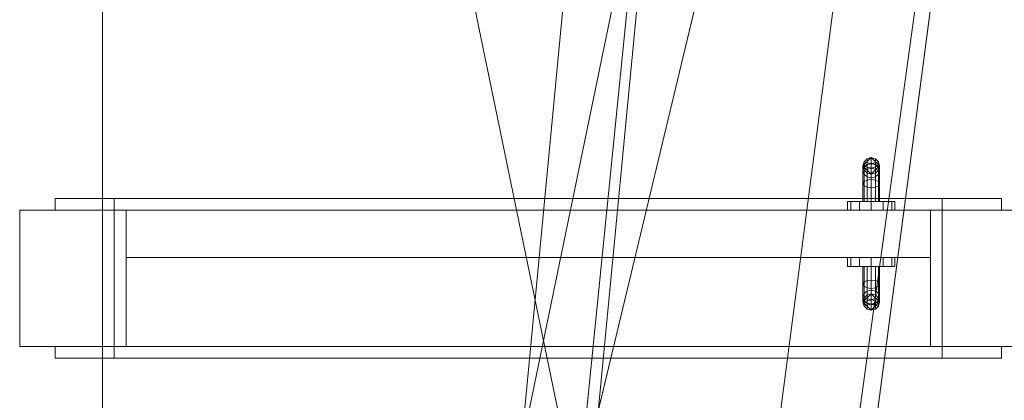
# Model space of a CAD drawing. Header units: metres. Extents: x -6.7 to 13.4, y 0 to 15.3.
# Tile 461 of 656: x -2.931 to -2.099, y 12.32 to 12.641. Entities that reach past the tile are written whole.
import ezdxf

# ---------------------------------------------------------------- set-up
doc = ezdxf.new("R2010")
doc.units = ezdxf.units.M
doc.header["$MEASUREMENT"] = 0
for name, color, linetype in [('NewTwindo - Slabs', 7, 'Continuous'), ('NewTwindo - Walls', 7, 'Continuous'), ('Twindo - Slabs', 7, 'Continuous')]:
    doc.layers.add(name, color=color, linetype=linetype)

# ---------------------------------------------------------------- blocks, each defined once
blk = doc.blocks.new('Wall_2E6A53B4-AF26-4F61-A133-8635B348DE6A', base_point=(-3.07143, 12.36509))
at = {"layer": 'NewTwindo - Walls', "lineweight": 0}
mesh = blk.add_polyface(dxfattribs=at)
corners = [(-2.85143, 12.48009, 2.45), (-2.85143, 12.48009), (-2.93143, 12.48009), (-2.93143, 12.48009, 2.565), (-1.45643, 12.48009, 2.565), (-1.45643, 12.48009), (-2.15143, 12.48009), (-2.15143, 12.48009, 2.45), (-2.85143, 12.36509, 2.45), (-2.85143, 12.36509), (-2.93143, 12.36509), (-2.93143, 12.36509, 2.565), (-1.45643, 12.36509, 2.565), (-1.45643, 12.36509), (-2.15143, 12.36509), (-2.15143, 12.36509, 2.45)]
mesh.append_faces([[corners[k] for k in face] for face in [(1, 0, 8, 9), (1, 9, 10, 2), (11, 3, 2, 10), (4, 3, 11, 12), (12, 13, 5, 4), (14, 6, 5, 13), (7, 6, 14, 15), (0, 7, 15, 8)]], dxfattribs={"color": 9})
mesh.append_faces([[corners[k] for k in face] for face in [(2, 0, 1), (13, 15, 14)]], dxfattribs={"vtx0": -1, "color": 9})
mesh.append_faces([[corners[k] for k in face] for face in [(5, 7, 4), (10, 8, 11)]], dxfattribs={"vtx0": -1, "vtx1": -1, "color": 9})
mesh.append_faces([[corners[k] for k in face] for face in [(7, 3, 4), (8, 12, 11)]], dxfattribs={"vtx0": -1, "vtx2": -1, "color": 9})
mesh.append_faces([[corners[k] for k in face] for face in [(6, 7, 5), (9, 8, 10)]], dxfattribs={"vtx1": -1, "color": 9})
mesh.append_faces([[corners[k] for k in face] for face in [(7, 0, 3), (2, 3, 0), (8, 15, 12), (13, 12, 15)]], dxfattribs={"vtx1": -1, "vtx2": -1, "color": 9})
blk = doc.blocks.new('Slab_802DA21A-2803-41A3-8E48-64010855DF42', base_point=(-2.27598, 14.71509))
at = {"layer": 'NewTwindo - Slabs', "lineweight": 0}
mesh = blk.add_polyface(dxfattribs=at)
corners = [(-6.33643, 14.71509), (-2.27598, 14.71509), (-2.27598, 14.71509, -0.15), (-6.33643, 14.71509, -0.15), (2.57858, 14.05509), (-2.27598, 14.05509), (-6.33643, 9.82509), (-4.87643, 9.82509), (-4.87643, 3.40508), (-3.35143, 3.40507), (-3.35143, 2.76553), (0.24855, 2.76553), (0.24855, 0.35009), (4.10355, 0.35009), (4.10355, 0.16009), (6.21356, 0.16009), (6.21356, 0.35009), (10.5586, 0.35009), (10.5586, 8.19009), (5.65357, 8.19009), (5.65357, 9.07509), (-0.10121, 9.07509), (-0.10146, 10.48511), (2.57858, 10.48509), (-2.27598, 14.05509, -0.15), (-6.33643, 9.82509, -0.15), (2.57858, 14.05509, -0.15), (2.57858, 10.48509, -0.15), (-0.10146, 10.48511, -0.15), (-0.10121, 9.07509, -0.15), (5.65357, 9.07509, -0.15), (5.65357, 8.19009, -0.15), (10.5586, 8.19009, -0.15), (10.5586, 0.35009, -0.15), (6.21356, 0.35009, -0.15), (6.21356, 0.16009, -0.15), (4.10355, 0.16009, -0.15), (4.10355, 0.35009, -0.15), (0.24855, 0.35009, -0.15), (0.24855, 2.76553, -0.15), (-3.35143, 2.76553, -0.15), (-3.35143, 3.40507, -0.15), (-4.87643, 3.40508, -0.15), (-4.87643, 9.82509, -0.15)]
mesh.append_faces([[corners[k] for k in face] for face in [(0, 1, 2, 3), (1, 5, 24, 2), (6, 0, 3, 25), (5, 4, 26, 24), (7, 6, 25, 43), (8, 7, 43, 42), (9, 8, 42, 41), (10, 9, 41, 40), (11, 10, 40, 39), (12, 11, 39, 38), (13, 12, 38, 37), (14, 13, 37, 36), (15, 14, 36, 35), (16, 15, 35, 34), (17, 16, 34, 33), (18, 17, 33, 32), (19, 18, 32, 31), (20, 19, 31, 30), (21, 20, 30, 29), (22, 21, 29, 28), (23, 22, 28, 27), (4, 23, 27, 26)]], dxfattribs={"color": 9})
mesh.append_faces([[corners[k] for k in face] for face in [(4, 22, 23), (18, 16, 17)]], dxfattribs={"vtx0": -1, "color": 9})
mesh.append_faces([[corners[k] for k in face] for face in [(26, 28, 24), (32, 34, 31)]], dxfattribs={"vtx0": -1, "vtx1": -1, "color": 9})
mesh.append_faces([[corners[k] for k in face] for face in [(1, 7, 9), (22, 5, 10), (21, 11, 13), (41, 43, 2), (40, 24, 28), (37, 39, 29)]], dxfattribs={"vtx0": -1, "vtx1": -1, "vtx2": -1, "color": 9})
mesh.append_faces([[corners[k] for k in face] for face in [(5, 9, 10), (21, 10, 11), (19, 13, 14), (19, 14, 15), (19, 15, 16), (43, 3, 2), (41, 2, 24), (40, 28, 29), (37, 29, 30), (37, 30, 31)]], dxfattribs={"vtx0": -1, "vtx2": -1, "color": 9})
mesh.append_faces([[corners[k] for k in face] for face in [(27, 28, 26), (33, 34, 32)]], dxfattribs={"vtx1": -1, "color": 9})
mesh.append_faces([[corners[k] for k in face] for face in [(1, 0, 7), (5, 1, 9), (21, 22, 10), (4, 5, 22), (20, 21, 13), (19, 20, 13), (18, 19, 16), (40, 41, 24), (39, 40, 29), (36, 37, 31), (35, 36, 31), (34, 35, 31)]], dxfattribs={"vtx1": -1, "vtx2": -1, "color": 9})
mesh.append_faces([[corners[k] for k in face] for face in [(0, 6, 7), (7, 8, 9), (11, 12, 13), (43, 25, 3), (41, 42, 43), (37, 38, 39)]], dxfattribs={"vtx2": -1, "color": 9})
blk = doc.blocks.new('Door_568B276A-C15D-4A60-A6DD-D2EF78589B0F')
at = {"layer": 'NewTwindo - Walls', "color": 30, "lineweight": 18}
for p, q in [((-2.84143, 12.48009), (-2.16143, 12.48009)), ((-2.16143, 12.48009, 2.44), (-2.84143, 12.48009, 2.44)), ((-2.84143, 12.48009, 2.44), (-2.84143, 12.48009)), ((-2.84143, 12.48009), (-2.84143, 12.44009)), ((-2.84143, 12.48009, 2.44), (-2.84143, 12.44009, 2.44)), ((-2.16143, 12.48009), (-2.16143, 12.48009, 2.44)), ((-2.16143, 12.48009), (-2.16143, 12.44009)), ((-2.16143, 12.48009, 2.44), (-2.16143, 12.44009, 2.44)), ((-2.84143, 12.44009), (-2.16143, 12.44009)), ((-2.16143, 12.44009, 2.44), (-2.84143, 12.44009, 2.44)), ((-2.84143, 12.44009, 2.44), (-2.84143, 12.44009)), ((-2.16143, 12.44009), (-2.16143, 12.44009, 2.44))]:
    blk.add_line(p, q, dxfattribs=at)
at = {"layer": 'NewTwindo - Walls', "lineweight": 0}
mesh = blk.add_polyface(dxfattribs=at)
corners = [(-2.22875, 12.44009, 1.045), (-2.23143, 12.44009, 1.055), (-2.22875, 12.44009, 1.065), (-2.22143, 12.44009, 1.07232), (-2.21143, 12.44009, 1.075), (-2.20143, 12.44009, 1.07232), (-2.19411, 12.44009, 1.065), (-2.19143, 12.44009, 1.055), (-2.19411, 12.44009, 1.045), (-2.20143, 12.44009, 1.03768), (-2.21143, 12.44009, 1.035), (-2.22143, 12.44009, 1.03768), (-2.22875, 12.43259, 1.045), (-2.22143, 12.43259, 1.03768), (-2.21143, 12.43259, 1.035), (-2.20143, 12.43259, 1.03768), (-2.19411, 12.43259, 1.045), (-2.19143, 12.43259, 1.055), (-2.19411, 12.43259, 1.065), (-2.20143, 12.43259, 1.07232), (-2.21143, 12.43259, 1.075), (-2.22143, 12.43259, 1.07232), (-2.22875, 12.43259, 1.065), (-2.23143, 12.43259, 1.055), (-2.22875, 12.44009, 0.935), (-2.23143, 12.44009, 0.945), (-2.22875, 12.44009, 0.955), (-2.22143, 12.44009, 0.96232), (-2.21143, 12.44009, 0.965), (-2.20143, 12.44009, 0.96232), (-2.19411, 12.44009, 0.955), (-2.19143, 12.44009, 0.945), (-2.19411, 12.44009, 0.935), (-2.20143, 12.44009, 0.92768), (-2.21143, 12.44009, 0.925), (-2.22143, 12.44009, 0.92768), (-2.22875, 12.43259, 0.935), (-2.22143, 12.43259, 0.92768), (-2.21143, 12.43259, 0.925), (-2.20143, 12.43259, 0.92768), (-2.19411, 12.43259, 0.935), (-2.19143, 12.43259, 0.945), (-2.19411, 12.43259, 0.955), (-2.20143, 12.43259, 0.96232), (-2.21143, 12.43259, 0.965), (-2.22143, 12.43259, 0.96232), (-2.22875, 12.43259, 0.955), (-2.23143, 12.43259, 0.945), (-2.21843, 12.50259, 1.05098), (-2.21843, 12.48759, 1.055), (-2.21749, 12.48759, 1.0585), (-2.21749, 12.50434, 1.05401), (-2.21843, 12.51357, 1.04), (-2.21749, 12.5166, 1.04175), (-2.21843, 12.51759, 1.025), (-2.21749, 12.52109, 1.025), (-2.21493, 12.48759, 1.06106), (-2.21493, 12.50562, 1.05623), (-2.21493, 12.51882, 1.04303), (-2.21493, 12.52365, 1.025), (-2.21143, 12.48759, 1.062), (-2.21143, 12.50609, 1.05704), (-2.21143, 12.51963, 1.0435), (-2.21143, 12.52459, 1.025), (-2.20793, 12.48759, 1.06106), (-2.20793, 12.50562, 1.05623), (-2.20793, 12.51882, 1.04303), (-2.20793, 12.52365, 1.025), (-2.20537, 12.48759, 1.0585), (-2.20537, 12.50434, 1.05401), (-2.20537, 12.5166, 1.04175), (-2.20537, 12.52109, 1.025), (-2.20443, 12.48759, 1.055), (-2.20443, 12.50259, 1.05098), (-2.20443, 12.51357, 1.04), (-2.20443, 12.51759, 1.025), (-2.20537, 12.48759, 1.0515), (-2.20537, 12.50084, 1.04795), (-2.20537, 12.51054, 1.03825), (-2.20537, 12.51409, 1.025), (-2.20793, 12.48759, 1.04894), (-2.20793, 12.49955, 1.04573), (-2.20793, 12.50832, 1.03697), (-2.20793, 12.51152, 1.025), (-2.21143, 12.48759, 1.048), (-2.21143, 12.49909, 1.04492), (-2.21143, 12.5075, 1.0365), (-2.21143, 12.51059, 1.025), (-2.21493, 12.48759, 1.04894), (-2.21493, 12.49955, 1.04573), (-2.21493, 12.50832, 1.03697), (-2.21493, 12.51152, 1.025), (-2.21749, 12.48759, 1.0515), (-2.21749, 12.50084, 1.04795), (-2.21749, 12.51054, 1.03825), (-2.21749, 12.51409, 1.025), (-2.20443, 12.50259, 0.94902), (-2.20443, 12.48759, 0.945), (-2.20537, 12.48759, 0.9415), (-2.20537, 12.50434, 0.94599), (-2.20443, 12.51357, 0.96), (-2.20537, 12.5166, 0.95825), (-2.20443, 12.51759, 0.975), (-2.20537, 12.52109, 0.975), (-2.20793, 12.48759, 0.93894), (-2.20793, 12.50562, 0.94377), (-2.20793, 12.51882, 0.95697), (-2.20793, 12.52365, 0.975), (-2.21143, 12.48759, 0.938), (-2.21143, 12.50609, 0.94296), (-2.21143, 12.51963, 0.9565), (-2.21143, 12.52459, 0.975), (-2.21493, 12.48759, 0.93894), (-2.21493, 12.50562, 0.94377), (-2.21493, 12.51882, 0.95697), (-2.21493, 12.52365, 0.975), (-2.21749, 12.48759, 0.9415), (-2.21749, 12.50434, 0.94599), (-2.21749, 12.5166, 0.95825), (-2.21749, 12.52109, 0.975), (-2.21843, 12.48759, 0.945), (-2.21843, 12.50259, 0.94902), (-2.21843, 12.51357, 0.96), (-2.21843, 12.51759, 0.975), (-2.21749, 12.48759, 0.9485), (-2.21749, 12.50084, 0.95205), (-2.21749, 12.51054, 0.96175), (-2.21749, 12.51409, 0.975), (-2.21493, 12.48759, 0.95106), (-2.21493, 12.49955, 0.95427), (-2.21493, 12.50832, 0.96303), (-2.21493, 12.51152, 0.975), (-2.21143, 12.48759, 0.952), (-2.21143, 12.49909, 0.95508), (-2.21143, 12.5075, 0.9635), (-2.21143, 12.51059, 0.975), (-2.20793, 12.48759, 0.95106), (-2.20793, 12.49955, 0.95427), (-2.20793, 12.50832, 0.96303), (-2.20793, 12.51152, 0.975), (-2.20537, 12.48759, 0.9485), (-2.20537, 12.50084, 0.95205), (-2.20537, 12.51054, 0.96175), (-2.20537, 12.51409, 0.975)]
mesh.append_faces([[corners[k] for k in face] for face in [(0, 12, 23, 1), (1, 23, 22, 2), (2, 22, 21, 3), (3, 21, 20, 4), (4, 20, 19, 5), (5, 19, 18, 6), (6, 18, 17, 7), (7, 17, 16, 8), (8, 16, 15, 9), (9, 15, 14, 10), (10, 14, 13, 11), (11, 13, 12, 0), (24, 36, 47, 25), (25, 47, 46, 26), (26, 46, 45, 27), (27, 45, 44, 28), (28, 44, 43, 29), (29, 43, 42, 30), (30, 42, 41, 31), (31, 41, 40, 32), (32, 40, 39, 33), (33, 39, 38, 34), (34, 38, 37, 35), (35, 37, 36, 24), (48, 49, 50, 51), (52, 48, 51, 53), (54, 52, 53, 55), (51, 50, 56, 57), (53, 51, 57, 58), (55, 53, 58, 59), (57, 56, 60, 61), (58, 57, 61, 62), (59, 58, 62, 63), (61, 60, 64, 65), (62, 61, 65, 66), (63, 62, 66, 67), (65, 64, 68, 69), (66, 65, 69, 70), (67, 66, 70, 71), (69, 68, 72, 73), (70, 69, 73, 74), (71, 70, 74, 75), (73, 72, 76, 77), (74, 73, 77, 78), (75, 74, 78, 79), (77, 76, 80, 81), (78, 77, 81, 82), (79, 78, 82, 83), (81, 80, 84, 85), (82, 81, 85, 86), (83, 82, 86, 87), (85, 84, 88, 89), (86, 85, 89, 90), (87, 86, 90, 91), (89, 88, 92, 93), (90, 89, 93, 94), (91, 90, 94, 95), (93, 92, 49, 48), (94, 93, 48, 52), (95, 94, 52, 54), (96, 97, 98, 99), (100, 96, 99, 101), (102, 100, 101, 103), (99, 98, 104, 105), (101, 99, 105, 106), (103, 101, 106, 107), (105, 104, 108, 109), (106, 105, 109, 110), (107, 106, 110, 111), (109, 108, 112, 113), (110, 109, 113, 114), (111, 110, 114, 115), (113, 112, 116, 117), (114, 113, 117, 118), (115, 114, 118, 119), (117, 116, 120, 121), (118, 117, 121, 122), (119, 118, 122, 123), (121, 120, 124, 125), (122, 121, 125, 126), (123, 122, 126, 127), (125, 124, 128, 129), (126, 125, 129, 130), (127, 126, 130, 131), (129, 128, 132, 133), (130, 129, 133, 134), (131, 130, 134, 135), (133, 132, 136, 137), (134, 133, 137, 138), (135, 134, 138, 139), (137, 136, 140, 141), (138, 137, 141, 142), (139, 138, 142, 143), (141, 140, 97, 96), (142, 141, 96, 100), (143, 142, 100, 102)]], dxfattribs={"color": 253})
mesh.append_faces([[corners[k] for k in face] for face in [(0, 9, 10, 11), (12, 21, 22, 23), (24, 33, 34, 35), (36, 45, 46, 47), (49, 60, 56, 50), (54, 87, 91, 95), (97, 108, 104, 98), (102, 135, 139, 143)]], dxfattribs={"vtx0": -1, "color": 253})
mesh.append_faces([[corners[k] for k in face] for face in [(0, 3, 4, 5), (0, 5, 6, 7), (0, 7, 8, 9), (12, 15, 16, 17), (12, 17, 18, 19), (12, 19, 20, 21), (24, 27, 28, 29), (24, 29, 30, 31), (24, 31, 32, 33), (36, 39, 40, 41), (36, 41, 42, 43), (36, 43, 44, 45), (49, 84, 80, 76), (49, 76, 72, 68), (49, 68, 64, 60), (54, 63, 67, 71), (54, 71, 75, 79), (54, 79, 83, 87), (97, 132, 128, 124), (97, 124, 120, 116), (97, 116, 112, 108), (102, 111, 115, 119), (102, 119, 123, 127), (102, 127, 131, 135)]], dxfattribs={"vtx0": -1, "vtx3": -1, "color": 253})
mesh.append_faces([[corners[k] for k in face] for face in [(0, 1, 2, 3), (12, 13, 14, 15), (24, 25, 26, 27), (36, 37, 38, 39), (49, 92, 88, 84), (54, 55, 59, 63), (97, 140, 136, 132), (102, 103, 107, 111)]], dxfattribs={"vtx3": -1, "color": 253})
mesh = blk.add_polyface(dxfattribs=at)
corners = [(-2.21843, 12.51759, 0.975), (-2.21749, 12.51409, 0.975), (-2.21749, 12.51409, 1.025), (-2.21843, 12.51759, 1.025), (-2.21493, 12.51152, 0.975), (-2.21493, 12.51152, 1.025), (-2.21143, 12.51059, 0.975), (-2.21143, 12.51059, 1.025), (-2.20793, 12.51152, 0.975), (-2.20793, 12.51152, 1.025), (-2.20537, 12.51409, 0.975), (-2.20537, 12.51409, 1.025), (-2.20443, 12.51759, 0.975), (-2.20443, 12.51759, 1.025), (-2.20537, 12.52109, 0.975), (-2.20537, 12.52109, 1.025), (-2.20793, 12.52365, 0.975), (-2.20793, 12.52365, 1.025), (-2.21143, 12.52459, 0.975), (-2.21143, 12.52459, 1.025), (-2.21493, 12.52365, 0.975), (-2.21493, 12.52365, 1.025), (-2.21749, 12.52109, 0.975), (-2.21749, 12.52109, 1.025)]
mesh.append_faces([[corners[k] for k in face] for face in [(0, 1, 2, 3), (1, 4, 5, 2), (4, 6, 7, 5), (6, 8, 9, 7), (8, 10, 11, 9), (10, 12, 13, 11), (12, 14, 15, 13), (14, 16, 17, 15), (16, 18, 19, 17), (18, 20, 21, 19), (20, 22, 23, 21), (22, 0, 3, 23)]], dxfattribs={"color": 253})
mesh = blk.add_polyface(dxfattribs=at)
corners = [(-2.90143, 12.49009, 2.5), (-2.90143, 12.48009, 2.5), (-2.85143, 12.48009, 2.45), (-2.85143, 12.49009, 2.45), (-2.85143, 12.48009), (-2.85143, 12.49009), (-2.90143, 12.48009), (-2.90143, 12.49009)]
mesh.append_faces([[corners[k] for k in face] for face in [(0, 1, 2, 3), (3, 2, 4, 5), (5, 4, 6, 7), (7, 6, 1, 0), (0, 3, 5, 7), (1, 6, 4, 2)]], dxfattribs={"color": 253})
mesh = blk.add_polyface(dxfattribs=at)
corners = [(-2.10143, 12.49009, 2.5), (-2.10143, 12.48009, 2.5), (-2.15143, 12.48009, 2.45), (-2.15143, 12.49009, 2.45), (-2.85143, 12.48009, 2.45), (-2.85143, 12.49009, 2.45), (-2.90143, 12.48009, 2.5), (-2.90143, 12.49009, 2.5)]
mesh.append_faces([[corners[k] for k in face] for face in [(0, 1, 2, 3), (3, 2, 4, 5), (5, 4, 6, 7), (7, 6, 1, 0), (0, 3, 5, 7), (1, 6, 4, 2)]], dxfattribs={"color": 253})
mesh = blk.add_polyface(dxfattribs=at)
corners = [(-2.22875, 12.48009, 1.045), (-2.22143, 12.48009, 1.03768), (-2.21143, 12.48009, 1.035), (-2.20143, 12.48009, 1.03768), (-2.19411, 12.48009, 1.045), (-2.19143, 12.48009, 1.055), (-2.19411, 12.48009, 1.065), (-2.20143, 12.48009, 1.07232), (-2.21143, 12.48009, 1.075), (-2.22143, 12.48009, 1.07232), (-2.22875, 12.48009, 1.065), (-2.23143, 12.48009, 1.055), (-2.22875, 12.48759, 1.045), (-2.23143, 12.48759, 1.055), (-2.22875, 12.48759, 1.065), (-2.22143, 12.48759, 1.07232), (-2.21143, 12.48759, 1.075), (-2.20143, 12.48759, 1.07232), (-2.19411, 12.48759, 1.065), (-2.19143, 12.48759, 1.055), (-2.19411, 12.48759, 1.045), (-2.20143, 12.48759, 1.03768), (-2.21143, 12.48759, 1.035), (-2.22143, 12.48759, 1.03768), (-2.22875, 12.48009, 0.935), (-2.22143, 12.48009, 0.92768), (-2.21143, 12.48009, 0.925), (-2.20143, 12.48009, 0.92768), (-2.19411, 12.48009, 0.935), (-2.19143, 12.48009, 0.945), (-2.19411, 12.48009, 0.955), (-2.20143, 12.48009, 0.96232), (-2.21143, 12.48009, 0.965), (-2.22143, 12.48009, 0.96232), (-2.22875, 12.48009, 0.955), (-2.23143, 12.48009, 0.945), (-2.22875, 12.48759, 0.935), (-2.23143, 12.48759, 0.945), (-2.22875, 12.48759, 0.955), (-2.22143, 12.48759, 0.96232), (-2.21143, 12.48759, 0.965), (-2.20143, 12.48759, 0.96232), (-2.19411, 12.48759, 0.955), (-2.19143, 12.48759, 0.945), (-2.19411, 12.48759, 0.935), (-2.20143, 12.48759, 0.92768), (-2.21143, 12.48759, 0.925), (-2.22143, 12.48759, 0.92768)]
mesh.append_faces([[corners[k] for k in face] for face in [(0, 11, 13, 12), (11, 10, 14, 13), (10, 9, 15, 14), (9, 8, 16, 15), (8, 7, 17, 16), (7, 6, 18, 17), (6, 5, 19, 18), (5, 4, 20, 19), (4, 3, 21, 20), (3, 2, 22, 21), (2, 1, 23, 22), (1, 0, 12, 23), (24, 35, 37, 36), (35, 34, 38, 37), (34, 33, 39, 38), (33, 32, 40, 39), (32, 31, 41, 40), (31, 30, 42, 41), (30, 29, 43, 42), (29, 28, 44, 43), (28, 27, 45, 44), (27, 26, 46, 45), (26, 25, 47, 46), (25, 24, 36, 47)]], dxfattribs={"color": 253})
mesh.append_faces([[corners[k] for k in face] for face in [(0, 9, 10, 11), (12, 21, 22, 23), (24, 33, 34, 35), (36, 45, 46, 47)]], dxfattribs={"vtx0": -1, "color": 253})
mesh.append_faces([[corners[k] for k in face] for face in [(0, 3, 4, 5), (0, 5, 6, 7), (0, 7, 8, 9), (12, 15, 16, 17), (12, 17, 18, 19), (12, 19, 20, 21), (24, 27, 28, 29), (24, 29, 30, 31), (24, 31, 32, 33), (36, 39, 40, 41), (36, 41, 42, 43), (36, 43, 44, 45)]], dxfattribs={"vtx0": -1, "vtx3": -1, "color": 253})
mesh.append_faces([[corners[k] for k in face] for face in [(0, 1, 2, 3), (12, 13, 14, 15), (24, 25, 26, 27), (36, 37, 38, 39)]], dxfattribs={"vtx3": -1, "color": 253})
mesh = blk.add_polyface(dxfattribs=at)
corners = [(-2.10143, 12.49009), (-2.10143, 12.48009), (-2.15143, 12.48009), (-2.15143, 12.49009), (-2.15143, 12.48009, 2.45), (-2.15143, 12.49009, 2.45), (-2.10143, 12.48009, 2.5), (-2.10143, 12.49009, 2.5)]
mesh.append_faces([[corners[k] for k in face] for face in [(0, 1, 2, 3), (3, 2, 4, 5), (5, 4, 6, 7), (7, 6, 1, 0), (0, 3, 5, 7), (1, 6, 4, 2)]], dxfattribs={"color": 253})
mesh = blk.add_polyface(dxfattribs=at)
corners = [(-2.85143, 12.48009), (-2.85143, 12.36509), (-2.85143, 12.36509, 2.44), (-2.85143, 12.48009, 2.44), (-2.84143, 12.36509, 2.44), (-2.84143, 12.48009, 2.44), (-2.84143, 12.36509), (-2.84143, 12.48009)]
mesh.append_faces([[corners[k] for k in face] for face in [(0, 1, 2, 3), (3, 2, 4, 5), (5, 4, 6, 7), (7, 6, 1, 0), (0, 3, 5, 7), (1, 6, 4, 2)]], dxfattribs={"color": 253})
mesh = blk.add_polyface(dxfattribs=at)
corners = [(-2.15143, 12.48009, 2.45), (-2.15143, 12.36509, 2.45), (-2.15143, 12.36509, 2.44), (-2.15143, 12.48009, 2.44), (-2.16143, 12.36509, 2.44), (-2.16143, 12.48009, 2.44), (-2.84143, 12.36509, 2.44), (-2.84143, 12.48009, 2.44), (-2.85143, 12.36509, 2.44), (-2.85143, 12.48009, 2.44), (-2.85143, 12.36509, 2.45), (-2.85143, 12.48009, 2.45)]
mesh.append_faces([[corners[k] for k in face] for face in [(0, 1, 2, 3), (3, 2, 4, 5), (5, 4, 6, 7), (7, 6, 8, 9), (9, 8, 10, 11), (11, 10, 1, 0)]], dxfattribs={"color": 253})
mesh.append_faces([[corners[k] for k in face] for face in [(0, 7, 9, 11), (1, 6, 4, 2)]], dxfattribs={"vtx0": -1, "color": 253})
mesh.append_faces([[corners[k] for k in face] for face in [(0, 3, 5, 7), (1, 10, 8, 6)]], dxfattribs={"vtx3": -1, "color": 253})
mesh = blk.add_polyface(dxfattribs=at)
corners = [(-2.84143, 12.48009), (-2.16143, 12.48009), (-2.16143, 12.44009), (-2.84143, 12.44009), (-2.16143, 12.48009, 2.44), (-2.16143, 12.44009, 2.44), (-2.84143, 12.48009, 2.44), (-2.84143, 12.44009, 2.44)]
mesh.append_faces([[corners[k] for k in face] for face in [(0, 1, 2, 3), (1, 4, 5, 2), (4, 6, 7, 5), (6, 0, 3, 7), (0, 6, 4, 1), (3, 2, 5, 7)]], dxfattribs={"color": 253})
mesh = blk.add_polyface(dxfattribs=at)
corners = [(-2.15143, 12.48009), (-2.15143, 12.36509), (-2.16143, 12.36509), (-2.16143, 12.48009), (-2.16143, 12.36509, 2.44), (-2.16143, 12.48009, 2.44), (-2.15143, 12.36509, 2.44), (-2.15143, 12.48009, 2.44)]
mesh.append_faces([[corners[k] for k in face] for face in [(0, 1, 2, 3), (3, 2, 4, 5), (5, 4, 6, 7), (7, 6, 1, 0), (0, 3, 5, 7), (1, 6, 4, 2)]], dxfattribs={"color": 253})
mesh = blk.add_polyface(dxfattribs=at)
corners = [(-2.21843, 12.41759, 1.05098), (-2.21749, 12.41584, 1.05401), (-2.21749, 12.43259, 1.0585), (-2.21843, 12.43259, 1.055), (-2.21843, 12.40661, 1.04), (-2.21749, 12.40357, 1.04175), (-2.21843, 12.40259, 1.025), (-2.21749, 12.39909, 1.025), (-2.21493, 12.41455, 1.05623), (-2.21493, 12.43259, 1.06106), (-2.21493, 12.40136, 1.04303), (-2.21493, 12.39652, 1.025), (-2.21143, 12.41409, 1.05704), (-2.21143, 12.43259, 1.062), (-2.21143, 12.40054, 1.0435), (-2.21143, 12.39559, 1.025), (-2.20793, 12.41455, 1.05623), (-2.20793, 12.43259, 1.06106), (-2.20793, 12.40136, 1.04303), (-2.20793, 12.39652, 1.025), (-2.20537, 12.41584, 1.05401), (-2.20537, 12.43259, 1.0585), (-2.20537, 12.40357, 1.04175), (-2.20537, 12.39909, 1.025), (-2.20443, 12.41759, 1.05098), (-2.20443, 12.43259, 1.055), (-2.20443, 12.40661, 1.04), (-2.20443, 12.40259, 1.025), (-2.20537, 12.41934, 1.04795), (-2.20537, 12.43259, 1.0515), (-2.20537, 12.40964, 1.03825), (-2.20537, 12.40609, 1.025), (-2.20793, 12.42062, 1.04573), (-2.20793, 12.43259, 1.04894), (-2.20793, 12.41186, 1.03697), (-2.20793, 12.40865, 1.025), (-2.21143, 12.42109, 1.04492), (-2.21143, 12.43259, 1.048), (-2.21143, 12.41267, 1.0365), (-2.21143, 12.40959, 1.025), (-2.21493, 12.42062, 1.04573), (-2.21493, 12.43259, 1.04894), (-2.21493, 12.41186, 1.03697), (-2.21493, 12.40865, 1.025), (-2.21749, 12.41934, 1.04795), (-2.21749, 12.43259, 1.0515), (-2.21749, 12.40964, 1.03825), (-2.21749, 12.40609, 1.025), (-2.20443, 12.41759, 0.94902), (-2.20537, 12.41584, 0.94599), (-2.20537, 12.43259, 0.9415), (-2.20443, 12.43259, 0.945), (-2.20443, 12.40661, 0.96), (-2.20537, 12.40357, 0.95825), (-2.20443, 12.40259, 0.975), (-2.20537, 12.39909, 0.975), (-2.20793, 12.41455, 0.94377), (-2.20793, 12.43259, 0.93894), (-2.20793, 12.40136, 0.95697), (-2.20793, 12.39652, 0.975), (-2.21143, 12.41409, 0.94296), (-2.21143, 12.43259, 0.938), (-2.21143, 12.40054, 0.9565), (-2.21143, 12.39559, 0.975), (-2.21493, 12.41455, 0.94377), (-2.21493, 12.43259, 0.93894), (-2.21493, 12.40136, 0.95697), (-2.21493, 12.39652, 0.975), (-2.21749, 12.41584, 0.94599), (-2.21749, 12.43259, 0.9415), (-2.21749, 12.40357, 0.95825), (-2.21749, 12.39909, 0.975), (-2.21843, 12.41759, 0.94902), (-2.21843, 12.43259, 0.945), (-2.21843, 12.40661, 0.96), (-2.21843, 12.40259, 0.975), (-2.21749, 12.41934, 0.95205), (-2.21749, 12.43259, 0.9485), (-2.21749, 12.40964, 0.96175), (-2.21749, 12.40609, 0.975), (-2.21493, 12.42062, 0.95427), (-2.21493, 12.43259, 0.95106), (-2.21493, 12.41186, 0.96303), (-2.21493, 12.40865, 0.975), (-2.21143, 12.42109, 0.95508), (-2.21143, 12.43259, 0.952), (-2.21143, 12.41267, 0.9635), (-2.21143, 12.40959, 0.975), (-2.20793, 12.42062, 0.95427), (-2.20793, 12.43259, 0.95106), (-2.20793, 12.41186, 0.96303), (-2.20793, 12.40865, 0.975), (-2.20537, 12.41934, 0.95205), (-2.20537, 12.43259, 0.9485), (-2.20537, 12.40964, 0.96175), (-2.20537, 12.40609, 0.975)]
mesh.append_faces([[corners[k] for k in face] for face in [(0, 1, 2, 3), (4, 5, 1, 0), (6, 7, 5, 4), (1, 8, 9, 2), (5, 10, 8, 1), (7, 11, 10, 5), (8, 12, 13, 9), (10, 14, 12, 8), (11, 15, 14, 10), (12, 16, 17, 13), (14, 18, 16, 12), (15, 19, 18, 14), (16, 20, 21, 17), (18, 22, 20, 16), (19, 23, 22, 18), (20, 24, 25, 21), (22, 26, 24, 20), (23, 27, 26, 22), (24, 28, 29, 25), (26, 30, 28, 24), (27, 31, 30, 26), (28, 32, 33, 29), (30, 34, 32, 28), (31, 35, 34, 30), (32, 36, 37, 33), (34, 38, 36, 32), (35, 39, 38, 34), (36, 40, 41, 37), (38, 42, 40, 36), (39, 43, 42, 38), (40, 44, 45, 41), (42, 46, 44, 40), (43, 47, 46, 42), (44, 0, 3, 45), (46, 4, 0, 44), (47, 6, 4, 46), (48, 49, 50, 51), (52, 53, 49, 48), (54, 55, 53, 52), (49, 56, 57, 50), (53, 58, 56, 49), (55, 59, 58, 53), (56, 60, 61, 57), (58, 62, 60, 56), (59, 63, 62, 58), (60, 64, 65, 61), (62, 66, 64, 60), (63, 67, 66, 62), (64, 68, 69, 65), (66, 70, 68, 64), (67, 71, 70, 66), (68, 72, 73, 69), (70, 74, 72, 68), (71, 75, 74, 70), (72, 76, 77, 73), (74, 78, 76, 72), (75, 79, 78, 74), (76, 80, 81, 77), (78, 82, 80, 76), (79, 83, 82, 78), (80, 84, 85, 81), (82, 86, 84, 80), (83, 87, 86, 82), (84, 88, 89, 85), (86, 90, 88, 84), (87, 91, 90, 86), (88, 92, 93, 89), (90, 94, 92, 88), (91, 95, 94, 90), (92, 48, 51, 93), (94, 52, 48, 92), (95, 54, 52, 94)]], dxfattribs={"color": 253})
mesh.append_faces([[corners[k] for k in face] for face in [(3, 37, 41, 45), (6, 15, 11, 7), (51, 85, 89, 93), (54, 63, 59, 55)]], dxfattribs={"vtx0": -1, "color": 253})
mesh.append_faces([[corners[k] for k in face] for face in [(3, 13, 17, 21), (3, 21, 25, 29), (3, 29, 33, 37), (6, 39, 35, 31), (6, 31, 27, 23), (6, 23, 19, 15), (51, 61, 65, 69), (51, 69, 73, 77), (51, 77, 81, 85), (54, 87, 83, 79), (54, 79, 75, 71), (54, 71, 67, 63)]], dxfattribs={"vtx0": -1, "vtx3": -1, "color": 253})
mesh.append_faces([[corners[k] for k in face] for face in [(3, 2, 9, 13), (6, 47, 43, 39), (51, 50, 57, 61), (54, 95, 91, 87)]], dxfattribs={"vtx3": -1, "color": 253})
mesh = blk.add_polyface(dxfattribs=at)
corners = [(-2.21843, 12.40259, 0.975), (-2.21843, 12.40259, 1.025), (-2.21749, 12.40609, 1.025), (-2.21749, 12.40609, 0.975), (-2.21493, 12.40865, 1.025), (-2.21493, 12.40865, 0.975), (-2.21143, 12.40959, 1.025), (-2.21143, 12.40959, 0.975), (-2.20793, 12.40865, 1.025), (-2.20793, 12.40865, 0.975), (-2.20537, 12.40609, 1.025), (-2.20537, 12.40609, 0.975), (-2.20443, 12.40259, 1.025), (-2.20443, 12.40259, 0.975), (-2.20537, 12.39909, 1.025), (-2.20537, 12.39909, 0.975), (-2.20793, 12.39652, 1.025), (-2.20793, 12.39652, 0.975), (-2.21143, 12.39559, 1.025), (-2.21143, 12.39559, 0.975), (-2.21493, 12.39652, 1.025), (-2.21493, 12.39652, 0.975), (-2.21749, 12.39909, 1.025), (-2.21749, 12.39909, 0.975)]
mesh.append_faces([[corners[k] for k in face] for face in [(0, 1, 2, 3), (3, 2, 4, 5), (5, 4, 6, 7), (7, 6, 8, 9), (9, 8, 10, 11), (11, 10, 12, 13), (13, 12, 14, 15), (15, 14, 16, 17), (17, 16, 18, 19), (19, 18, 20, 21), (21, 20, 22, 23), (23, 22, 1, 0)]], dxfattribs={"color": 253})
mesh = blk.add_polyface(dxfattribs=at)
corners = [(-2.90143, 12.35509, 2.5), (-2.85143, 12.35509, 2.45), (-2.85143, 12.36509, 2.45), (-2.90143, 12.36509, 2.5), (-2.85143, 12.35509), (-2.85143, 12.36509), (-2.90143, 12.35509), (-2.90143, 12.36509)]
mesh.append_faces([[corners[k] for k in face] for face in [(0, 1, 2, 3), (1, 4, 5, 2), (4, 6, 7, 5), (6, 0, 3, 7), (0, 6, 4, 1), (3, 2, 5, 7)]], dxfattribs={"color": 253})
mesh = blk.add_polyface(dxfattribs=at)
corners = [(-2.10143, 12.35509, 2.5), (-2.15143, 12.35509, 2.45), (-2.15143, 12.36509, 2.45), (-2.10143, 12.36509, 2.5), (-2.85143, 12.35509, 2.45), (-2.85143, 12.36509, 2.45), (-2.90143, 12.35509, 2.5), (-2.90143, 12.36509, 2.5)]
mesh.append_faces([[corners[k] for k in face] for face in [(0, 1, 2, 3), (1, 4, 5, 2), (4, 6, 7, 5), (6, 0, 3, 7), (0, 6, 4, 1), (3, 2, 5, 7)]], dxfattribs={"color": 253})
mesh = blk.add_polyface(dxfattribs=at)
corners = [(-2.10143, 12.35509), (-2.15143, 12.35509), (-2.15143, 12.36509), (-2.10143, 12.36509), (-2.15143, 12.35509, 2.45), (-2.15143, 12.36509, 2.45), (-2.10143, 12.35509, 2.5), (-2.10143, 12.36509, 2.5)]
mesh.append_faces([[corners[k] for k in face] for face in [(0, 1, 2, 3), (1, 4, 5, 2), (4, 6, 7, 5), (6, 0, 3, 7), (0, 6, 4, 1), (3, 2, 5, 7)]], dxfattribs={"color": 253})
blk = doc.blocks.new('Slab_4FB5D051-D00D-47BE-8E84-A6D94544EB54', base_point=(-6.49643, 15.11509))
at = {"layer": 'NewTwindo - Slabs', "lineweight": 0}
mesh = blk.add_polyface(dxfattribs=at)
corners = [(-6.49643, 9.62509, 2.565), (-6.49643, 9.62509, 3.25), (-6.49643, 15.11509, 3.25), (-6.49643, 15.11509, 2.565), (-5.03143, 9.62509, 2.565), (-5.03143, 9.62509, 3.25), (2.42854, 14.48009, 3.25), (-1.92148, 14.48009, 3.25), (-1.92148, 15.11509, 3.25), (-5.03143, 3.41007, 3.25), (-3.45142, 3.41007, 3.25), (-3.45142, 2.81016, 3.25), (-0.00145, 2.81016, 3.25), (-0.00145, 2.81007, 3.25), (0.16355, 2.81007, 3.25), (0.16355, 0.16509, 3.25), (13.28858, 0.16509, 3.25), (13.28858, 3.36009, 3.25), (10.7136, 3.36009, 3.25), (10.7136, 8.46009, 3.25), (6.07357, 8.46009, 3.25), (6.07357, 9.94509, 3.25), (6.07358, 9.94509, 3.25), (6.07357, 11.6101, 3.25), (6.02357, 11.6101, 3.25), (6.02357, 14.43009, 3.25), (2.42854, 14.43009, 3.25), (4.10355, 0.38009, 3.25), (4.10355, 3.24013, 3.25), (6.21356, 3.24013, 3.25), (6.21356, 0.3801, 3.25), (-1.92148, 15.11509, 2.565), (-5.03143, 3.41007, 2.565), (-1.92148, 14.48009, 2.565), (2.42854, 14.48009, 2.565), (2.42854, 14.43009, 2.565), (6.02357, 14.43009, 2.565), (6.02357, 11.6101, 2.565), (6.07357, 11.6101, 2.565), (6.07358, 9.94509, 2.565), (6.07357, 9.94509, 2.565), (6.07357, 8.46009, 2.565), (10.7136, 8.46009, 2.565), (10.7136, 3.36009, 2.565), (13.28858, 3.36009, 2.565), (13.28858, 0.16509, 2.565), (0.16355, 0.16509, 2.565), (0.16355, 2.81007, 2.565), (-0.00145, 2.81007, 2.565), (-0.00145, 2.81016, 2.565), (-3.45142, 2.81016, 2.565), (-3.45142, 3.41007, 2.565), (6.21356, 3.24013, 2.565), (4.10355, 3.24013, 2.565), (4.10355, 0.38009, 2.565), (6.21356, 0.3801, 2.565), (4.10355, 3.24013, 2.945), (5.09855, 3.24013, 2.945), (5.09855, 3.71514, 2.565), (4.10355, 3.71514, 2.565), (4.10355, 3.24326, 2.9489), (5.09855, 3.24326, 2.9489), (5.09855, 3.71826, 2.5689), (4.10355, 3.71826, 2.5689)]
mesh.append_faces([[corners[k] for k in face] for face in [(0, 1, 2, 3), (4, 5, 1, 0), (3, 2, 8, 31), (32, 9, 5, 4), (33, 7, 6, 34), (31, 8, 7, 33), (51, 10, 9, 32), (50, 11, 10, 51), (49, 12, 11, 50), (48, 13, 12, 49), (47, 14, 13, 48), (46, 15, 14, 47), (45, 16, 15, 46), (44, 17, 16, 45), (43, 18, 17, 44), (42, 19, 18, 43), (41, 20, 19, 42), (40, 21, 20, 41), (39, 22, 21, 40), (38, 23, 22, 39), (37, 24, 23, 38), (36, 25, 24, 37), (35, 26, 25, 36), (34, 6, 26, 35), (53, 28, 27, 54), (52, 29, 28, 53), (55, 30, 29, 52), (54, 27, 30, 55), (56, 57, 58, 59), (60, 61, 57, 56), (61, 62, 58, 57), (59, 58, 62, 63), (60, 56, 59, 63), (63, 62, 61, 60)]], dxfattribs={"color": 9})
mesh.append_faces([[corners[k] for k in face] for face in [(45, 43, 44)]], dxfattribs={"vtx0": -1, "color": 9})
mesh.append_faces([[corners[k] for k in face] for face in [(16, 30, 15)]], dxfattribs={"vtx0": -1, "vtx1": -1, "color": 9})
mesh.append_faces([[corners[k] for k in face] for face in [(8, 5, 10), (7, 11, 14), (27, 26, 15), (20, 24, 28), (16, 18, 30), (51, 4, 31), (47, 50, 33), (46, 35, 54), (53, 37, 41), (45, 55, 43)]], dxfattribs={"vtx0": -1, "vtx1": -1, "vtx2": -1, "color": 9})
mesh.append_faces([[corners[k] for k in face] for face in [(7, 10, 11), (26, 14, 15), (20, 23, 24), (20, 28, 29), (18, 29, 30), (4, 3, 31), (51, 31, 33), (47, 33, 34), (47, 34, 35), (53, 35, 36), (53, 36, 37), (46, 54, 55), (52, 41, 42), (55, 42, 43)]], dxfattribs={"vtx0": -1, "vtx2": -1, "color": 9})
mesh.append_faces([[corners[k] for k in face] for face in [(17, 18, 16)]], dxfattribs={"vtx1": -1, "color": 9})
mesh.append_faces([[corners[k] for k in face] for face in [(8, 2, 5), (7, 8, 10), (6, 7, 14), (26, 6, 14), (27, 28, 26), (25, 26, 28), (24, 25, 28), (30, 27, 15), (19, 20, 29), (18, 19, 29), (50, 51, 33), (46, 47, 35), (53, 54, 35), (37, 38, 41), (52, 53, 41), (55, 52, 42), (45, 46, 55)]], dxfattribs={"vtx1": -1, "vtx2": -1, "color": 9})
mesh.append_faces([[corners[k] for k in face] for face in [(2, 1, 5), (5, 9, 10), (4, 0, 3), (51, 32, 4)]], dxfattribs={"vtx2": -1, "color": 9})
blk = doc.blocks.new('Slab_D4D3F8D2-351F-45A5-AD5B-75F382EF2EA3', base_point=(-6.49643, 15.11509))
at = {"layer": 'NewTwindo - Slabs', "lineweight": 0}
mesh = blk.add_polyface(dxfattribs=at)
corners = [(-6.49643, 15.11509, 6.45), (-6.49643, 15.11509, 6.3), (-6.49643, 9.62509, 6.3), (-6.49643, 9.62509, 6.45), (-1.92148, 15.11509, 6.45), (-1.92148, 15.11509, 6.3), (-1.92148, 9.62509, 6.3), (-2.86143, 14.17509, 6.3), (-5.55143, 14.17509, 6.3), (-5.55143, 10.56509, 6.3), (-2.86143, 10.56509, 6.3), (-1.92148, 9.62509, 6.45), (-5.55143, 10.56509, 6.45), (-5.55143, 14.17509, 6.45), (-2.86143, 14.17509, 6.45), (-2.86143, 10.56509, 6.45)]
mesh.append_faces([[corners[k] for k in face] for face in [(0, 1, 2, 3), (4, 5, 1, 0), (3, 2, 6, 11), (11, 6, 5, 4), (13, 8, 7, 14), (12, 9, 8, 13), (15, 10, 9, 12), (14, 7, 10, 15)]], dxfattribs={"color": 9})
mesh.append_faces([[corners[k] for k in face] for face in [(6, 10, 5), (5, 7, 1), (4, 14, 11), (11, 15, 3)]], dxfattribs={"vtx0": -1, "vtx1": -1, "color": 9})
mesh.append_faces([[corners[k] for k in face] for face in [(8, 2, 1), (2, 9, 10), (5, 10, 7), (12, 0, 3), (0, 13, 14), (11, 14, 15)]], dxfattribs={"vtx0": -1, "vtx2": -1, "color": 9})
mesh.append_faces([[corners[k] for k in face] for face in [(8, 9, 2), (7, 8, 1), (6, 2, 10), (12, 13, 0), (15, 12, 3), (4, 0, 14)]], dxfattribs={"vtx1": -1, "vtx2": -1, "color": 9})
blk = doc.blocks.new('Slab_9E3A7D07-F5AA-4637-83D6-D293EA5E98E6', base_point=(-5.55143, 10.56509))
at = {"layer": 'NewTwindo - Slabs', "lineweight": 0}
mesh = blk.add_polyface(dxfattribs=at)
corners = [(-5.55143, 10.56509, 6.6), (-5.55143, 10.56509, 6.45), (-2.86143, 10.56509, 6.45), (-2.86143, 10.56509, 6.6), (-5.55143, 14.17509, 6.6), (-5.55143, 14.17509, 6.45), (-2.86143, 14.17509, 6.45), (-2.86143, 14.17509, 6.6)]
mesh.append_faces([[corners[k] for k in face] for face in [(0, 1, 2, 3), (4, 5, 1, 0), (2, 1, 5, 6), (3, 2, 6, 7), (4, 0, 3, 7), (7, 6, 5, 4)]], dxfattribs={"color": 9})
blk = doc.blocks.new('Slab_4F556EF8-AACE-4447-88DB-0E4196C575B6', base_point=(-1.92148, 15.11509))
at = {"layer": 'Twindo - Slabs', "lineweight": 0}
mesh = blk.add_polyface(dxfattribs=at)
corners = [(-1.92148, 15.11509, 6.5), (-1.92148, 15.11509, 6.45), (-6.49643, 15.11509, 6.45), (-6.49643, 15.11509, 6.5), (-1.92148, 14.48009, 6.5), (-1.92148, 14.48009, 6.45), (2.42854, 14.48009, 6.45), (2.42854, 14.43009, 6.45), (6.02358, 14.43009, 6.45), (6.02357, 11.6101, 6.45), (6.07357, 11.6101, 6.45), (6.07356, 6.84513, 6.45), (6.18856, 6.84513, 6.45), (6.18856, 6.74289, 6.45), (6.30356, 6.74289, 6.45), (6.30356, 5.43009, 6.45), (6.2636, 5.43009, 6.45), (6.2636, 4.90014, 6.45), (10.7136, 4.90014, 6.45), (10.7136, 3.36009, 6.45), (13.28858, 3.36009, 6.45), (13.28858, 0.16509, 6.45), (0.16355, 0.16509, 6.45), (0.16355, 2.81007, 6.45), (-3.45143, 2.81007, 6.45), (-3.45143, 3.41007, 6.45), (-5.03143, 3.41007, 6.45), (-5.03143, 9.62509, 6.45), (-6.49643, 9.62509, 6.45), (-2.86143, 14.17509, 6.45), (-5.55143, 14.17509, 6.45), (-5.55143, 10.56509, 6.45), (-2.86143, 10.56509, 6.45), (5.10855, 9.73009, 6.45), (4.31855, 9.73009, 6.45), (4.31855, 5.22013, 6.45), (5.10855, 5.22109, 6.45), (9.6136, 4.43509, 6.45), (6.64356, 4.43509, 6.45), (6.64356, 2.75509, 6.45), (8.68819, 2.75509, 6.45), (9.6136, 3.68051, 6.45), (-6.49643, 9.62509, 6.5), (-5.03143, 9.62509, 6.5), (-5.03143, 3.41007, 6.5), (-3.45143, 3.41007, 6.5), (-3.45143, 2.81007, 6.5), (0.16355, 2.81007, 6.5), (0.16355, 0.16509, 6.5), (13.28858, 0.16509, 6.5), (13.28858, 3.36009, 6.5), (10.7136, 3.36009, 6.5), (10.7136, 4.90014, 6.5), (6.2636, 4.90014, 6.5), (6.2636, 5.43009, 6.5), (6.30356, 5.43009, 6.5), (6.30356, 6.74289, 6.5), (6.18856, 6.74289, 6.5), (6.18856, 6.84513, 6.5), (6.07356, 6.84513, 6.5), (6.07357, 11.6101, 6.5), (6.02357, 11.6101, 6.5), (6.02358, 14.43009, 6.5), (2.42854, 14.43009, 6.5), (2.42854, 14.48009, 6.5), (-5.55143, 10.56509, 6.5), (-5.55143, 14.17509, 6.5), (-2.86143, 14.17509, 6.5), (-2.86143, 10.56509, 6.5), (4.31855, 5.22013, 6.5), (4.31855, 9.73009, 6.5), (5.10855, 9.73009, 6.5), (5.10855, 5.22109, 6.5), (6.64356, 2.75509, 6.5), (6.64356, 4.43509, 6.5), (9.6136, 4.43509, 6.5), (9.6136, 3.68051, 6.5), (8.68819, 2.75509, 6.5)]
mesh.append_faces([[corners[k] for k in face] for face in [(0, 1, 2, 3), (4, 5, 1, 0), (3, 2, 28, 42), (64, 6, 5, 4), (63, 7, 6, 64), (62, 8, 7, 63), (61, 9, 8, 62), (60, 10, 9, 61), (59, 11, 10, 60), (58, 12, 11, 59), (57, 13, 12, 58), (56, 14, 13, 57), (55, 15, 14, 56), (54, 16, 15, 55), (53, 17, 16, 54), (52, 18, 17, 53), (51, 19, 18, 52), (50, 20, 19, 51), (49, 21, 20, 50), (48, 22, 21, 49), (47, 23, 22, 48), (46, 24, 23, 47), (45, 25, 24, 46), (44, 26, 25, 45), (43, 27, 26, 44), (42, 28, 27, 43), (66, 30, 29, 67), (65, 31, 30, 66), (68, 32, 31, 65), (67, 29, 32, 68), (70, 34, 33, 71), (69, 35, 34, 70), (72, 36, 35, 69), (71, 33, 36, 72), (74, 38, 37, 75), (73, 39, 38, 74), (77, 40, 39, 73), (76, 41, 40, 77), (75, 37, 41, 76)]], dxfattribs={"color": 9})
mesh.append_faces([[corners[k] for k in face] for face in [(21, 19, 20), (56, 54, 55)]], dxfattribs={"vtx0": -1, "color": 9})
mesh.append_faces([[corners[k] for k in face] for face in [(14, 16, 13), (49, 51, 48)]], dxfattribs={"vtx0": -1, "vtx1": -1, "color": 9})
mesh.append_faces([[corners[k] for k in face] for face in [(25, 27, 32), (24, 32, 5), (22, 7, 35), (36, 9, 11), (36, 11, 13), (36, 13, 17), (22, 36, 17), (22, 17, 39), (22, 40, 19), (68, 43, 45), (4, 68, 46), (69, 63, 48), (59, 61, 72), (57, 59, 72), (53, 57, 72), (53, 72, 48), (73, 53, 48), (51, 77, 48)]], dxfattribs={"vtx0": -1, "vtx1": -1, "vtx2": -1, "color": 9})
mesh.append_faces([[corners[k] for k in face] for face in [(30, 28, 2), (27, 31, 32), (29, 2, 1), (32, 1, 5), (23, 5, 6), (23, 6, 7), (22, 35, 36), (33, 7, 8), (36, 8, 9), (22, 39, 40), (37, 17, 18), (41, 18, 19), (65, 3, 42), (65, 42, 43), (3, 66, 67), (68, 45, 46), (4, 67, 68), (4, 46, 47), (63, 47, 48), (63, 70, 71), (61, 71, 72), (53, 74, 75), (51, 75, 76), (51, 76, 77)]], dxfattribs={"vtx0": -1, "vtx2": -1, "color": 9})
mesh.append_faces([[corners[k] for k in face] for face in [(15, 16, 14), (50, 51, 49)]], dxfattribs={"vtx1": -1, "color": 9})
mesh.append_faces([[corners[k] for k in face] for face in [(30, 31, 28), (27, 28, 31), (24, 25, 32), (29, 30, 2), (32, 29, 1), (23, 24, 5), (22, 23, 7), (34, 35, 7), (33, 34, 7), (36, 33, 8), (16, 17, 13), (38, 39, 17), (37, 38, 17), (41, 37, 18), (40, 41, 19), (21, 22, 19), (65, 66, 3), (68, 65, 43), (0, 3, 67), (4, 0, 67), (64, 4, 47), (63, 64, 47), (69, 70, 63), (72, 69, 48), (62, 63, 71), (61, 62, 71), (53, 54, 57), (56, 57, 54), (73, 74, 53), (77, 73, 48), (52, 53, 75), (51, 52, 75)]], dxfattribs={"vtx1": -1, "vtx2": -1, "color": 9})
mesh.append_faces([[corners[k] for k in face] for face in [(25, 26, 27), (9, 10, 11), (11, 12, 13), (43, 44, 45), (59, 60, 61), (57, 58, 59)]], dxfattribs={"vtx2": -1, "color": 9})

msp = doc.modelspace()

# ---------------------------------------------------------------- block references
at = {"layer": 'NewTwindo - Slabs', "color": 251, "linetype": 'Continuous', "lineweight": 20}
for name, p in [('Slab_4FB5D051-D00D-47BE-8E84-A6D94544EB54', (-6.49643, 15.11509)), ('Slab_D4D3F8D2-351F-45A5-AD5B-75F382EF2EA3', (-6.49643, 15.11509)), ('Slab_802DA21A-2803-41A3-8E48-64010855DF42', (-2.27598, 14.71509)), ('Slab_9E3A7D07-F5AA-4637-83D6-D293EA5E98E6', (-5.55143, 10.56509))]:
    msp.add_blockref(name, p, dxfattribs=at)
at = {"layer": 'NewTwindo - Walls', "color": 21, "linetype": 'Continuous', "lineweight": 18}
msp.add_blockref('Door_568B276A-C15D-4A60-A6DD-D2EF78589B0F', (0, 0), dxfattribs=at)
at = {"layer": 'NewTwindo - Walls', "color": 7, "lineweight": 13}
msp.add_blockref('Wall_2E6A53B4-AF26-4F61-A133-8635B348DE6A', (-3.07143, 12.36509), dxfattribs=at)
at = {"layer": 'Twindo - Slabs', "color": 251, "linetype": 'Continuous', "lineweight": 20}
msp.add_blockref('Slab_4F556EF8-AACE-4447-88DB-0E4196C575B6', (-1.92148, 15.11509), dxfattribs=at)

doc.saveas('drawing.dxf')
